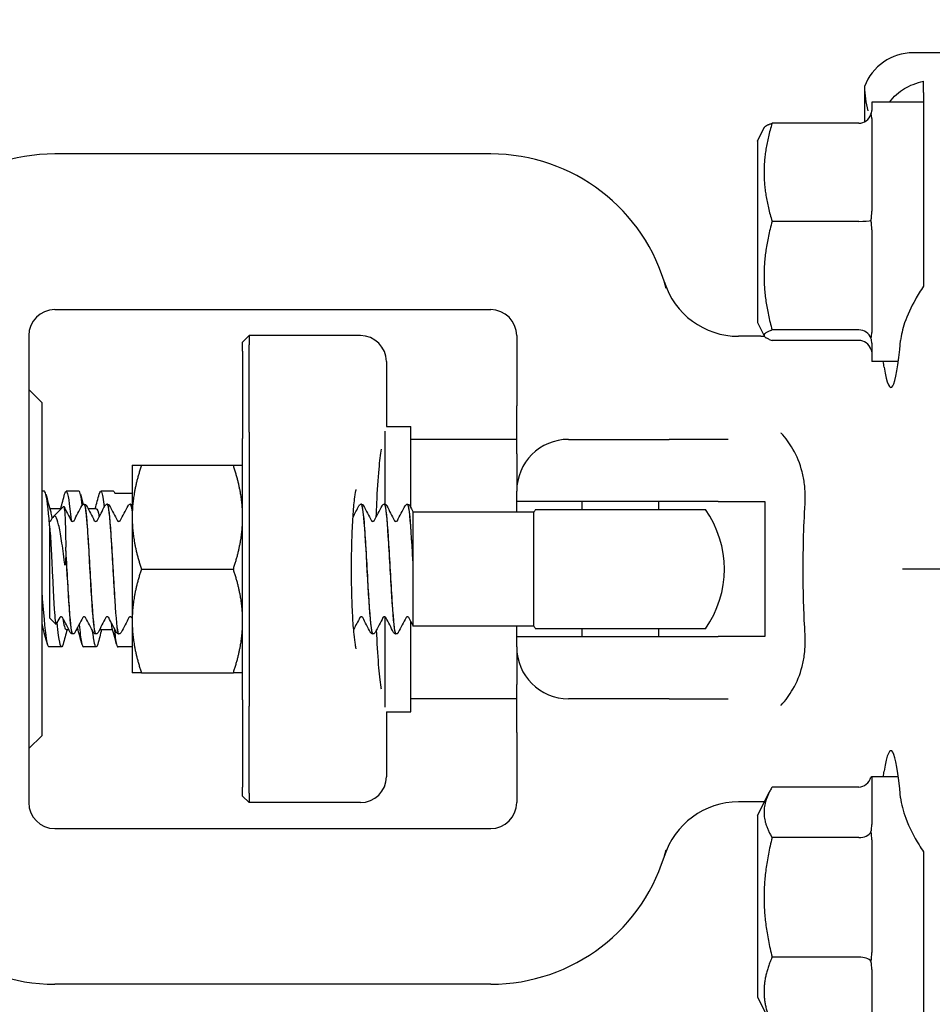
# Model space of a CAD drawing. Header units: inches. Extents: x 5 to 1128, y -85 to 748.
# Tile 349 of 656: x 438.26 to 440.45, y 662.66 to 665.03. Entities that reach past the tile are written whole.
import ezdxf

# ---------------------------------------------------------------- set-up
doc = ezdxf.new("R2010")
doc.units = ezdxf.units.IN
doc.header["$LTSCALE"] = 32
doc.header["$MEASUREMENT"] = 0
doc.layers.add('Dimension (ANSI)', color=7, linetype='Continuous', lineweight=25)
doc.layers.add('Visible (ANSI)', color=7, linetype='Continuous', lineweight=30)
doc.styles.add('Note Text (ANSI)', font='tahoma.ttf')
doc.dimstyles.new('SB Fraction-16 (ANSI)', dxfattribs={"dimscale": 32, "dimtxt": 0.125, "dimasz": 0.098425, "dimexe": 0.125, "dimexo": 0.0625, "dimgap": 0.031496, "dimtad": 0, "dimtih": 1, "dimtoh": 1, "dimdec": 4, "dimrnd": 1e-08, "dimzin": 0, "dimdsep": 46, "dimlunit": 5, "dimtxsty": 'Note Text (ANSI)', "dimcen": 0.09, "dimdle": 0.393701, "dimclrd": 256, "dimclre": 256, "dimclrt": 256, "dimadec": 0, "dimazin": 3, "dimtfac": 0.96, "dimtofl": 0, "dimtmove": 0, "dimatfit": 3, "dimfxl": 1, "dimfrac": 2, "dimtolj": 1, "dimtzin": 12, "dimlwd": -1, "dimlwe": -1, "dimarcsym": 0})

# ---------------------------------------------------------------- blocks, each defined once
blk = doc.blocks.new('*D19')
at = {"layer": 'Defpoints', "color": 0, "transparency": 16777216}
for p in [(455.7806, 700.4398), (292.0011, 552.4398), (455.7806, 552.4398)]:
    blk.add_point(p, dxfattribs=at)
at = {"layer": 'Dimension (ANSI)', "transparency": 16777216}
for p, q in [((453.7806, 700.4398), (288.0011, 700.4398)), ((292.0011, 697.2902), (292.0011, 636.039)), ((292.0011, 555.5894), (292.0011, 629.8406)), ((453.7806, 552.4398), (288.0011, 552.4398))]:
    blk.add_line(p, q, dxfattribs=at)
for points in [[(291.4762, 697.2902), (292.526, 697.2902), (292.0011, 700.4398)], [(291.4762, 555.5894), (292.526, 555.5894), (292.0011, 552.4398)]]:
    blk.add_solid(points, dxfattribs=at)
at = {"layer": 'Dimension (ANSI)', "transparency": 16777216, "insert": (287.899, 635.0311), "char_height": 4, "attachment_point": 1, "style": 'Note Text (ANSI)'}
blk.add_mtext('\\A1;148', dxfattribs=at)

msp = doc.modelspace()

# ---------------------------------------------------------------- linework, layer by layer
at = {"layer": 'Visible (ANSI)'}
for p, q in [((440.90792, 664.94779), (440.40744, 664.94779)), ((440.29056, 664.86632), (440.29056, 664.78158)), ((440.43292, 664.85213), (440.43292, 664.87932)), ((440.43292, 664.85213), (440.43292, 664.79806)), ((440.30792, 664.82904), (440.30792, 664.80859)), ((440.43292, 664.82904), (440.30792, 664.82904)), ((440.27667, 664.77817), (440.06788, 664.77817)), ((440.30792, 664.78944), (440.30792, 664.56628)), ((440.43292, 664.78262), (440.43292, 664.6366)), ((440.03292, 664.73529), (440.04902, 664.7675)), ((440.03292, 664.73529), (440.03292, 664.29779)), ((439.39042, 664.70404), (438.34042, 664.70404)), ((440.27667, 664.5417), (440.06788, 664.5417)), ((440.30792, 664.52113), (440.30792, 664.27423)), ((438.34042, 664.32904), (439.39042, 664.32904)), ((440.03292, 664.29779), (440.04902, 664.26559)), ((440.27667, 664.28007), (440.06788, 664.28007)), ((438.27792, 664.26654), (438.27792, 664.16574)), ((438.79292, 664.25092), (438.80854, 664.26654)), ((438.79292, 664.22904), (438.79292, 664.25092)), ((438.80854, 664.26654), (438.80854, 664.24404)), ((439.0766, 664.26654), (438.80854, 664.26654)), ((439.45292, 664.26654), (439.45292, 664.09747)), ((440.04056, 664.26486), (439.98715, 664.26486)), ((440.27667, 664.25491), (440.06788, 664.25491)), ((438.79292, 664.22904), (438.79292, 664.01904)), ((438.80854, 664.03404), (438.80854, 664.24404)), ((440.30792, 664.24823), (440.30792, 664.20404)), ((439.1391, 664.20404), (439.1391, 664.04779)), ((440.37214, 664.20404), (440.30792, 664.20404)), ((438.27792, 664.16574), (438.27792, 663.24234)), ((438.30917, 664.10529), (438.27792, 664.13654)), ((438.30917, 664.10529), (438.30917, 663.30279)), ((439.45292, 663.98206), (439.45292, 664.09747)), ((439.13529, 664.0366), (439.13529, 663.86021)), ((439.1391, 664.04779), (439.19779, 664.04779)), ((439.19779, 663.85227), (439.19779, 664.04779)), ((438.79292, 663.38904), (438.79292, 664.01904)), ((438.80854, 664.03404), (438.80854, 663.37404)), ((439.45292, 664.01654), (439.19779, 664.01654)), ((439.57792, 664.01654), (439.82038, 664.01654)), ((439.96218, 664.01654), (439.82038, 664.01654)), ((439.45292, 663.98206), (439.45292, 663.89154)), ((438.52692, 663.95404), (438.52692, 663.82904)), ((438.54925, 663.95404), (438.77059, 663.95404)), ((438.31542, 663.89154), (438.30917, 663.89154)), ((438.39875, 663.89154), (438.36786, 663.89154)), ((438.48208, 663.89154), (438.45119, 663.89154)), ((438.48504, 663.88691), (438.52692, 663.88691)), ((439.45292, 663.86654), (439.45292, 663.89154)), ((438.32842, 663.84987), (438.35648, 663.84987)), ((438.33697, 663.83036), (438.36167, 663.85506)), ((438.41165, 663.86029), (438.41107, 663.86029)), ((438.42049, 663.84987), (438.44042, 663.84987)), ((438.46726, 663.86029), (438.46668, 663.86029)), ((438.52287, 663.86029), (438.52229, 663.86029)), ((439.07898, 663.86029), (439.0784, 663.86029)), ((439.13459, 663.86029), (439.13401, 663.86029)), ((439.19021, 663.86029), (439.18962, 663.86029)), ((439.45292, 663.84154), (439.45292, 663.86654)), ((439.93784, 663.86654), (439.45292, 663.86654)), ((439.49838, 663.84779), (439.90746, 663.84779)), ((439.61042, 663.84779), (439.61042, 663.86654)), ((439.79542, 663.84779), (439.79542, 663.86654)), ((439.93784, 663.86654), (440.05069, 663.86654)), ((440.05069, 663.86654), (440.05069, 663.54154)), ((438.52692, 663.82904), (438.52692, 663.57904)), ((439.20292, 663.84249), (439.20292, 663.79417)), ((439.49413, 663.84154), (439.20292, 663.84154)), ((439.49413, 663.56654), (439.49413, 663.84154)), ((438.32792, 663.80812), (438.32792, 663.8191)), ((438.32792, 663.8191), (438.32794, 663.8191)), ((438.32792, 663.80812), (438.32792, 663.58677)), ((439.20292, 663.79417), (439.20292, 663.72498)), ((438.3669, 663.74696), (438.3669, 663.75674)), ((438.54925, 663.70404), (438.77059, 663.70404)), ((439.20292, 663.72498), (439.20292, 663.71476)), ((439.20292, 663.71476), (439.20292, 663.64082)), ((440.50632, 663.70404), (440.38171, 663.70404)), ((439.20292, 663.64082), (439.20292, 663.56951)), ((438.32792, 663.58677), (438.34338, 663.57131)), ((439.13529, 663.58887), (439.13529, 663.37148)), ((438.52692, 663.57904), (438.52692, 663.45404)), ((439.19779, 663.36029), (439.19779, 663.57878)), ((439.20292, 663.56951), (439.20292, 663.56654)), ((439.49413, 663.56654), (439.20292, 663.56654)), ((439.45292, 663.54154), (439.45292, 663.56654)), ((438.30917, 663.55821), (438.31319, 663.55821)), ((438.36786, 663.55821), (438.37442, 663.55821)), ((438.38384, 663.54779), (438.38326, 663.54779)), ((438.39269, 663.55821), (438.39653, 663.55821)), ((438.43946, 663.54779), (438.43887, 663.54779)), ((438.45119, 663.55821), (438.47986, 663.55821)), ((438.49507, 663.54779), (438.49448, 663.54779)), ((439.10679, 663.54779), (439.10621, 663.54779)), ((439.1624, 663.54779), (439.16182, 663.54779)), ((439.45292, 663.51654), (439.45292, 663.54154)), ((439.45292, 663.54154), (439.93784, 663.54154)), ((439.90746, 663.56029), (439.49838, 663.56029)), ((439.61042, 663.54154), (439.61042, 663.56029)), ((439.79542, 663.54154), (439.79542, 663.56029)), ((440.05069, 663.54154), (439.93784, 663.54154)), ((438.35708, 663.51654), (438.32619, 663.51654)), ((438.44042, 663.51654), (438.40953, 663.51654)), ((438.52692, 663.51654), (438.49286, 663.51654)), ((439.45292, 663.51654), (439.45292, 663.42602)), ((438.54925, 663.45404), (438.77059, 663.45404)), ((439.45292, 663.31061), (439.45292, 663.42602)), ((438.79292, 663.38904), (438.79292, 663.17904)), ((438.80854, 663.16404), (438.80854, 663.37404)), ((439.45292, 663.39154), (439.19779, 663.39154)), ((439.82038, 663.39154), (439.57792, 663.39154)), ((439.82038, 663.39154), (439.96218, 663.39154)), ((439.1391, 663.36029), (439.1391, 663.20404)), ((439.1391, 663.36029), (439.19779, 663.36029)), ((438.30917, 663.30279), (438.27792, 663.27154)), ((439.45292, 663.31061), (439.45292, 663.14154)), ((438.27792, 663.24234), (438.27792, 663.14154)), ((440.30792, 663.20404), (440.30792, 663.08887)), ((440.37214, 663.20404), (440.30792, 663.20404)), ((438.79292, 663.15717), (438.79292, 663.17904)), ((438.80854, 663.16404), (438.80854, 663.14154)), ((440.03292, 663.11029), (440.06147, 663.16739)), ((440.27667, 663.17912), (440.06788, 663.17912)), ((438.79292, 663.15717), (438.80854, 663.14154)), ((439.0766, 663.14154), (438.80854, 663.14154)), ((440.04056, 663.14322), (439.98715, 663.14322)), ((440.03292, 663.11029), (440.03292, 662.67279)), ((438.34042, 663.07904), (439.39042, 663.07904)), ((440.27667, 663.05712), (440.06788, 663.05712)), ((440.30792, 663.05175), (440.30792, 662.78036)), ((440.27667, 662.76954), (440.06788, 662.76954)), ((440.43292, 662.77149), (440.43292, 662.62546)), ((440.30792, 662.73928), (440.30792, 662.58302)), ((439.39042, 662.70404), (438.34042, 662.70404)), ((440.03292, 662.67279), (440.06147, 662.6157))]:
    msp.add_line(p, q, dxfattribs=at)
for centre, radius, start, end in [((438.34042, 664.26654), 0.4375, 90, 164.98183), ((439.39042, 664.26654), 0.4375, 15.01817, 90), ((439.98715, 664.45236), 0.1875, 197.29662, 270), ((438.34042, 664.26654), 0.0625, 90, 180), ((439.39042, 664.26654), 0.0625, 0, 90), ((439.0766, 664.20404), 0.0625, 0, 90), ((440.04056, 664.51486), 0.25, 270, 272.01441), ((439.57792, 663.89154), 0.125, 90, 180), ((439.70292, 663.70404), 0.25, 144.90037, 146.63299), ((439.70292, 663.70404), 0.25, 324.90037, 35.09963), ((439.70292, 663.70404), 0.25, 213.36701, 215.09963), ((439.57792, 663.51654), 0.125, 180, 270), ((439.0766, 663.20404), 0.0625, 270, 0), ((438.34042, 663.14154), 0.0625, 180, 270), ((439.39042, 663.14154), 0.0625, 270, 0), ((439.98715, 662.95572), 0.1875, 90, 162.70338), ((440.04056, 662.89322), 0.25, 87.99498, 90), ((438.34042, 663.14154), 0.4375, 195.01817, 270), ((439.39042, 663.14154), 0.4375, 270, 344.98183)]:
    msp.add_arc(centre, radius, start, end, dxfattribs=at)
for centre, major_axis, ratio, start_param, end_param in [((440.4084, 664.82231), (-0.08906, 0.08906), 0.9924325, 5.5015852, 6.7140351), ((440.27667, 664.81087), (0, -0.0327), 0.9555533, 0, 1.2241495), ((440.27667, 664.54485), (0.03125, 0), 0.1006388, 4.712389, 5.9365385), ((440.27667, 664.25051), (0.03125, 0), 0.9458753, 0.3466468, 1.5707963), ((440.27667, 664.22221), (0, 0.0327), 0.9555533, 5.0590358, 6.2831853), ((440.354, 664.51654), (0, 0.375), 0.0874887, 2.6230455, 3.9395987), ((440.354, 662.89154), (0, 0.375), 0.0874887, 5.4851792, 6.8017325), ((440.27667, 663.21506), (0, -0.03595), 0.8693335, 0, 1.2241495), ((440.27667, 663.07782), (0.03125, 0), 0.662309, 4.712389, 5.9365385), ((440.27667, 662.75429), (0.03125, 0), 0.4879975, 0.3466468, 1.5707963)]:
    msp.add_ellipse(centre, major_axis=major_axis, ratio=ratio, start_param=start_param, end_param=end_param, dxfattribs=at)
for points in [[(440.29056, 664.86632), (440.29056, 664.84667), (440.29339, 664.82656), (440.29817, 664.80802)], [(440.30606, 664.79976), (440.30743, 664.80298), (440.30792, 664.80602), (440.30792, 664.80859)], [(440.30792, 664.78944), (440.30792, 664.79296), (440.30743, 664.79654), (440.30606, 664.79976)], [(440.43292, 664.79806), (440.43269, 664.79309), (440.43269, 664.78793), (440.43292, 664.78262)], [(440.30606, 664.54378), (440.30743, 664.55137), (440.30792, 664.55914), (440.30792, 664.56628)], [(440.30792, 664.52113), (440.30792, 664.52836), (440.30743, 664.53618), (440.30606, 664.54378)], [(440.30606, 664.26056), (440.30743, 664.26493), (440.30792, 664.26966), (440.30792, 664.27423)], [(440.30792, 664.24823), (440.30792, 664.25194), (440.30743, 664.25619), (440.30606, 664.26056)], [(440.30606, 664.23332), (440.30743, 664.2301), (440.30792, 664.22706), (440.30792, 664.22449)], [(440.33774, 664.19084), (440.3371, 664.195), (440.33642, 664.1994), (440.33571, 664.20404)], [(438.31896, 663.8849), (438.32283, 663.87046), (438.32673, 663.85603), (438.33068, 663.84162)], [(438.35486, 663.84987), (438.35804, 663.86154), (438.36119, 663.87322), (438.36432, 663.8849)], [(438.40679, 663.85797), (438.40411, 663.87935), (438.40143, 663.89139), (438.39875, 663.89152)], [(438.40229, 663.8849), (438.40453, 663.87654), (438.40678, 663.86818), (438.40905, 663.85982)], [(438.43819, 663.84987), (438.44137, 663.86154), (438.44452, 663.87322), (438.44765, 663.8849)], [(438.48208, 663.89154), (438.48307, 663.89154), (438.48405, 663.88998), (438.48504, 663.88691)], [(438.36232, 663.85477), (438.36827, 663.84341), (438.37422, 663.83205), (438.38019, 663.82071)], [(438.38691, 663.82071), (438.3932, 663.83265), (438.39946, 663.8446), (438.40572, 663.85655)], [(438.41699, 663.85655), (438.42325, 663.8446), (438.42952, 663.83265), (438.4358, 663.82071)], [(438.44042, 663.84961), (438.44275, 663.84947), (438.44509, 663.84273), (438.44742, 663.82996)], [(438.44253, 663.82071), (438.44881, 663.83265), (438.45507, 663.8446), (438.46134, 663.85655)], [(438.4726, 663.85655), (438.47886, 663.8446), (438.48513, 663.83265), (438.49141, 663.82071)], [(438.49814, 663.82071), (438.50442, 663.83265), (438.51069, 663.8446), (438.51695, 663.85655)], [(438.52226, 663.85998), (438.52382, 663.85998), (438.52537, 663.85303), (438.52692, 663.8394)], [(439.05876, 663.82929), (439.06353, 663.83838), (439.0683, 663.84746), (439.07306, 663.85655)], [(439.08433, 663.85655), (439.09059, 663.8446), (439.09685, 663.83265), (439.10314, 663.82071)], [(439.10986, 663.82071), (439.11614, 663.83265), (439.12241, 663.8446), (439.12867, 663.85655)], [(439.13994, 663.85655), (439.1462, 663.8446), (439.15247, 663.83265), (439.15875, 663.82071)], [(439.16547, 663.82071), (439.17175, 663.83265), (439.17802, 663.8446), (439.18428, 663.85655)], [(439.19555, 663.85655), (439.198, 663.85187), (439.20046, 663.84718), (439.20292, 663.84249)], [(438.3313, 663.82071), (438.33235, 663.8227), (438.3334, 663.8247), (438.33445, 663.82669)], [(438.32792, 663.80812), (438.32811, 663.80631), (438.32831, 663.8043), (438.32852, 663.80209)], [(438.35239, 663.58737), (438.34963, 663.58213), (438.34687, 663.57688), (438.34412, 663.57164)], [(438.37792, 663.55153), (438.37166, 663.56348), (438.36539, 663.57543), (438.35911, 663.58737)], [(438.35941, 663.5868), (438.36223, 663.56841), (438.36505, 663.55863), (438.36786, 663.55846)], [(438.408, 663.58737), (438.40172, 663.57543), (438.39545, 663.56348), (438.38919, 663.55153)], [(438.43353, 663.55153), (438.42727, 663.56348), (438.421, 663.57543), (438.41472, 663.58737)], [(438.46361, 663.58737), (438.45733, 663.57543), (438.45106, 663.56348), (438.4448, 663.55153)], [(438.48914, 663.55153), (438.48288, 663.56348), (438.47661, 663.57543), (438.47033, 663.58737)], [(438.51922, 663.58737), (438.51294, 663.57543), (438.50667, 663.56348), (438.50041, 663.55153)], [(438.52692, 663.58552), (438.52659, 663.58614), (438.52627, 663.58676), (438.52594, 663.58737)], [(439.07533, 663.58737), (439.07029, 663.57779), (439.06526, 663.56821), (439.06023, 663.55862)], [(439.10086, 663.55153), (439.0946, 663.56348), (439.08834, 663.57543), (439.08205, 663.58737)], [(439.13094, 663.58737), (439.12466, 663.57543), (439.11839, 663.56348), (439.11213, 663.55153)], [(439.15647, 663.55153), (439.15021, 663.56348), (439.14395, 663.57543), (439.13766, 663.58737)], [(439.18655, 663.58737), (439.18027, 663.57543), (439.174, 663.56348), (439.16774, 663.55153)], [(439.20292, 663.56902), (439.19971, 663.57514), (439.19649, 663.58126), (439.19328, 663.58737)], [(438.30917, 663.5742), (438.30976, 663.5713), (438.31035, 663.5688), (438.31093, 663.56669)], [(438.32265, 663.52318), (438.31878, 663.53762), (438.31488, 663.55205), (438.31093, 663.56647)], [(438.40599, 663.52318), (438.40242, 663.53647), (438.39884, 663.54976), (438.39521, 663.56302)], [(438.47501, 663.57848), (438.47587, 663.57366), (438.47674, 663.56971), (438.4776, 663.56663)], [(438.48932, 663.52318), (438.48545, 663.53762), (438.48155, 663.55205), (438.4776, 663.56647)], [(438.37009, 663.55821), (438.36691, 663.54654), (438.36376, 663.53487), (438.36063, 663.52318)], [(438.45342, 663.55821), (438.45024, 663.54654), (438.44709, 663.53487), (438.44396, 663.52318)], [(440.33571, 663.20404), (440.33641, 663.20868), (440.3371, 663.21308), (440.33774, 663.21724)], [(440.30792, 663.20401), (440.30792, 663.2039), (440.30743, 663.20351), (440.30606, 663.20285)], [(440.30606, 663.07078), (440.30743, 663.07702), (440.30792, 663.08327), (440.30792, 663.08887)], [(440.30792, 663.05175), (440.30792, 663.05796), (440.30743, 663.06454), (440.30606, 663.07078)], [(440.30606, 662.75947), (440.30743, 662.76638), (440.30792, 662.7736), (440.30792, 662.78036)], [(440.30792, 662.73928), (440.30792, 662.7456), (440.30743, 662.75257), (440.30606, 662.75947)]]:
    msp.add_open_spline(points, degree=3, dxfattribs=at)
for points, knots in [([(440.35052, 664.82904), (440.36048, 664.84257), (440.37325, 664.85346), (440.39923, 664.86891), (440.41547, 664.87553), (440.43292, 664.87932)], [0.72388666, 0.72388666, 0.72388666, 0.72388666, 0.91166133, 0.91166133, 1.08359589, 1.08359589, 1.08359589, 1.08359589]), ([(440.43292, 664.38544), (440.42538, 664.37464), (440.41863, 664.36361), (440.40285, 664.33549), (440.39363, 664.31587), (440.38201, 664.28214), (440.3786, 664.26773), (440.37749, 664.25474)], [1.39731378, 1.39731378, 1.39731378, 1.39731378, 1.49356897, 1.49356897, 1.66386875, 1.66386875, 1.79881771, 1.79881771, 1.79881771, 1.79881771]), ([(440.14732, 663.86176), (440.14779, 663.86979), (440.1479, 663.87776), (440.14741, 663.89331), (440.14683, 663.90087), (440.14465, 663.91863), (440.14276, 663.92869), (440.13519, 663.95811), (440.12772, 663.97633), (440.11, 664.00707), (440.10065, 664.0198), (440.08979, 664.03206), (440.08963, 664.03224), (440.08947, 664.03242)], [0, 0, 0, 0, 0.06351999, 0.06351999, 0.12513045, 0.12513045, 0.2104042, 0.2104042, 0.38193929, 0.38193929, 0.52164881, 0.52164881, 0.52372315, 0.52372315, 0.52372315, 0.52372315]), ([(439.11474, 663.82998), (439.11513, 663.84113), (439.11557, 663.85202), (439.11749, 663.89328), (439.11934, 663.92125), (439.1232, 663.96424), (439.12516, 663.98075), (439.12708, 663.99329)], [0.3819937, 0.3819937, 0.3819937, 0.3819937, 0.48894567, 0.48894567, 0.79947629, 0.79947629, 1.05331269, 1.05331269, 1.05331269, 1.05331269]), ([(438.44765, 663.88458), (438.44946, 663.89136), (438.45127, 663.89327), (438.45307, 663.88966), (438.45531, 663.8852), (438.45755, 663.87234), (438.45978, 663.85332)], [144.2462779, 144.2462779, 144.2462779, 144.2462779, 144.6548473, 144.6548473, 144.6548473, 145.16076334, 145.16076334, 145.16076334, 145.16076334]), ([(439.06634, 663.51199), (439.06634, 663.51199), (439.06622, 663.51239), (439.06567, 663.5147), (439.06501, 663.5179), (439.06333, 663.52847), (439.06224, 663.53715), (439.06, 663.56013), (439.05889, 663.57531), (439.05699, 663.61018), (439.05625, 663.63013), (439.0553, 663.67224), (439.05511, 663.69444), (439.05533, 663.73847), (439.05575, 663.76031), (439.05713, 663.80112), (439.05809, 663.82011), (439.06039, 663.85273), (439.06172, 663.86656), (439.06425, 663.8862), (439.06556, 663.89303), (439.06626, 663.89581), (439.06634, 663.89609), (439.06634, 663.89608)], [-1.2869324, -1.2869324, -1.2869324, -1.2869324, -1.2221786, -1.2221786, -1.0687063, -1.0687063, -0.8381878, -0.8381878, -0.555105, -0.555105, -0.2516711, -0.2516711, 0.0580557, 0.0580557, 0.3688709, 0.3688709, 0.6770655, 0.6770655, 0.9746383, 0.9746383, 1.233525, 1.233525, 1.2869324, 1.2869324, 1.2869324, 1.2869324]), ([(438.32792, 663.81421), (438.3272, 663.82245), (438.32648, 663.8302), (438.32576, 663.83734), (438.32231, 663.87162), (438.31887, 663.89122), (438.31542, 663.89147)], [-139.17255455, -139.17255455, -139.17255455, -139.17255455, -139.0100536, -139.0100536, -139.0100536, -138.23007676, -138.23007676, -138.23007676, -138.23007676]), ([(438.36432, 663.88464), (438.36571, 663.88992), (438.36711, 663.89227), (438.3685, 663.89132), (438.37223, 663.88879), (438.37597, 663.86257), (438.3797, 663.82161)], [137.9630926, 137.9630926, 137.9630926, 137.9630926, 138.2781439, 138.2781439, 138.2781439, 139.122964, 139.122964, 139.122964, 139.122964]), ([(438.36167, 663.85506), (438.36172, 663.85512), (438.36178, 663.85515), (438.36259, 663.85538), (438.36334, 663.85169), (438.36409, 663.84435)], [-0.16191336, -0.16191336, -0.16191336, -0.16191336, -0.15127467, -0.15127467, 0, 0, 0, 0]), ([(438.40572, 663.85655), (438.40606, 663.85719), (438.40646, 663.85786), (438.4076, 663.85896), (438.40809, 663.85935), (438.40938, 663.86), (438.4102, 663.86025), (438.41104, 663.86029)], [0, 0, 0, 0, 0.022095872, 0.022095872, 0.033561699, 0.033561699, 0.045438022, 0.045438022, 0.045438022, 0.045438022]), ([(438.41104, 663.86013), (438.41322, 663.85999), (438.41541, 663.84565), (438.41759, 663.81977), (438.4204, 663.7864), (438.42322, 663.73471), (438.42603, 663.6854), (438.42884, 663.63609), (438.43165, 663.59046), (438.43447, 663.56675), (438.43594, 663.55437), (438.4374, 663.54814), (438.43887, 663.54812)], [9.4219171, 9.4219171, 9.4219171, 9.4219171, 10.1615232, 10.1615232, 10.1615232, 11.1151899, 11.1151899, 11.1151899, 12.0686082, 12.0686082, 12.0686082, 12.5663706, 12.5663706, 12.5663706, 12.5663706]), ([(438.43948, 663.54805), (438.43762, 663.54812), (438.43576, 663.55827), (438.4339, 663.57753), (438.43106, 663.607), (438.42822, 663.65702), (438.42537, 663.70721), (438.42255, 663.75712), (438.41972, 663.80585), (438.41689, 663.8337), (438.41514, 663.85091), (438.4134, 663.85987), (438.41165, 663.86)], [-18.8524168, -18.8524168, -18.8524168, -18.8524168, -18.2223022, -18.2223022, -18.2223022, -17.2584859, -17.2584859, -17.2584859, -16.2999201, -16.2999201, -16.2999201, -15.7079633, -15.7079633, -15.7079633, -15.7079633]), ([(438.41168, 663.86029), (438.41281, 663.86023), (438.41387, 663.85981), (438.41534, 663.85882), (438.41583, 663.8583), (438.41653, 663.85738), (438.41678, 663.85696), (438.41699, 663.85655)], [0, 0, 0, 0, 0.015967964, 0.015967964, 0.031253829, 0.031253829, 0.045415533, 0.045415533, 0.045415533, 0.045415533]), ([(438.46134, 663.85655), (438.46167, 663.85719), (438.46207, 663.85786), (438.46321, 663.85896), (438.4637, 663.85935), (438.46499, 663.86), (438.46581, 663.86025), (438.46665, 663.86029)], [0, 0, 0, 0, 0.022095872, 0.022095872, 0.033561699, 0.033561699, 0.045438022, 0.045438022, 0.045438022, 0.045438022]), ([(438.46665, 663.86018), (438.46717, 663.86026), (438.46768, 663.85954), (438.4682, 663.85799), (438.47101, 663.8495), (438.47382, 663.81627), (438.47663, 663.77154), (438.47944, 663.72682), (438.48225, 663.67179), (438.48505, 663.6284), (438.48786, 663.58503), (438.49067, 663.55443), (438.49348, 663.5488), (438.49381, 663.54813), (438.49415, 663.54781), (438.49448, 663.54785)], [15.7051024, 15.7051024, 15.7051024, 15.7051024, 15.879856, 15.879856, 15.879856, 16.8320759, 16.8320759, 16.8320759, 17.7840647, 17.7840647, 17.7840647, 18.7358252, 18.7358252, 18.7358252, 18.8495559, 18.8495559, 18.8495559, 18.8495559]), ([(438.49509, 663.54797), (438.49441, 663.54785), (438.49373, 663.54912), (438.49305, 663.55183), (438.49021, 663.56314), (438.48738, 663.59939), (438.48454, 663.64585), (438.48171, 663.6922), (438.47888, 663.74745), (438.47606, 663.7893), (438.47323, 663.83104), (438.47041, 663.85833), (438.46759, 663.86018), (438.46748, 663.86025), (438.46737, 663.86029), (438.46726, 663.86028)], [-25.1356021, -25.1356021, -25.1356021, -25.1356021, -24.9048316, -24.9048316, -24.9048316, -23.9435311, -23.9435311, -23.9435311, -22.9847675, -22.9847675, -22.9847675, -22.0283448, -22.0283448, -22.0283448, -21.9911486, -21.9911486, -21.9911486, -21.9911486]), ([(438.46729, 663.86029), (438.46842, 663.86023), (438.46948, 663.85981), (438.47095, 663.85882), (438.47144, 663.8583), (438.47214, 663.85738), (438.47239, 663.85696), (438.4726, 663.85655)], [0, 0, 0, 0, 0.015967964, 0.015967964, 0.031253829, 0.031253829, 0.045415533, 0.045415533, 0.045415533, 0.045415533]), ([(438.51695, 663.85655), (438.51728, 663.85719), (438.51768, 663.85786), (438.51882, 663.85896), (438.51932, 663.85935), (438.52061, 663.86), (438.52142, 663.86025), (438.52226, 663.86029)], [0, 0, 0, 0, 0.022095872, 0.022095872, 0.033561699, 0.033561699, 0.045438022, 0.045438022, 0.045438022, 0.045438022]), ([(438.52692, 663.84424), (438.52687, 663.8446), (438.52683, 663.84496), (438.52678, 663.8453), (438.52548, 663.85513), (438.52417, 663.86), (438.52287, 663.85997)], [-28.73150298, -28.73150298, -28.73150298, -28.73150298, -28.71588313, -28.71588313, -28.71588313, -28.27433388, -28.27433388, -28.27433388, -28.27433388]), ([(438.5229, 663.86029), (438.52403, 663.86023), (438.52509, 663.85981), (438.52628, 663.85901), (438.52663, 663.85871), (438.52692, 663.8584)], [0, 0, 0, 0, 0.015967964, 0.015967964, 0.025215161, 0.025215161, 0.025215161, 0.025215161]), ([(439.07306, 663.85655), (439.07339, 663.85719), (439.07379, 663.85786), (439.07493, 663.85896), (439.07543, 663.85935), (439.07672, 663.86), (439.07753, 663.86025), (439.07838, 663.86029)], [0, 0, 0, 0, 0.022095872, 0.022095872, 0.033561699, 0.033561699, 0.045438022, 0.045438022, 0.045438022, 0.045438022]), ([(439.07838, 663.86016), (439.08068, 663.86001), (439.08297, 663.84395), (439.08527, 663.8155), (439.0881, 663.78051), (439.09093, 663.72771), (439.09376, 663.67845), (439.09658, 663.62931), (439.0994, 663.585), (439.10222, 663.56334), (439.10355, 663.55315), (439.10488, 663.5481), (439.10621, 663.54812)], [84.8201408, 84.8201408, 84.8201408, 84.8201408, 85.5995394, 85.5995394, 85.5995394, 86.558303, 86.558303, 86.558303, 87.5147256, 87.5147256, 87.5147256, 87.9645943, 87.9645943, 87.9645943, 87.9645943]), ([(439.10681, 663.54808), (439.10508, 663.54812), (439.10335, 663.55685), (439.10161, 663.57374), (439.09881, 663.6011), (439.096, 663.64916), (439.09319, 663.69873), (439.09038, 663.74828), (439.08757, 663.79804), (439.08476, 663.82816), (439.08284, 663.84881), (439.08091, 663.85986), (439.07898, 663.86005)], [-94.2506405, -94.2506405, -94.2506405, -94.2506405, -93.6632144, -93.6632144, -93.6632144, -92.7109946, -92.7109946, -92.7109946, -91.7590058, -91.7590058, -91.7590058, -91.106187, -91.106187, -91.106187, -91.106187]), ([(439.07901, 663.86029), (439.08014, 663.86023), (439.08121, 663.85981), (439.08268, 663.85882), (439.08316, 663.8583), (439.08387, 663.85738), (439.08411, 663.85696), (439.08433, 663.85655)], [0, 0, 0, 0, 0.015967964, 0.015967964, 0.031253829, 0.031253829, 0.045415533, 0.045415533, 0.045415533, 0.045415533]), ([(439.12867, 663.85655), (439.129, 663.85719), (439.1294, 663.85786), (439.13054, 663.85896), (439.13104, 663.85935), (439.13233, 663.86), (439.13314, 663.86025), (439.13399, 663.86029)], [0, 0, 0, 0, 0.022095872, 0.022095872, 0.033561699, 0.033561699, 0.045438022, 0.045438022, 0.045438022, 0.045438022]), ([(439.13399, 663.86013), (439.13463, 663.86024), (439.13527, 663.85912), (439.13591, 663.85671), (439.13875, 663.84602), (439.1416, 663.81017), (439.14444, 663.76379), (439.14727, 663.71766), (439.1501, 663.66236), (439.15293, 663.62023), (439.15574, 663.57829), (439.15856, 663.5505), (439.16137, 663.54799), (439.16152, 663.54786), (439.16167, 663.5478), (439.16182, 663.5478)], [91.1033261, 91.1033261, 91.1033261, 91.1033261, 91.3207683, 91.3207683, 91.3207683, 92.2845846, 92.2845846, 92.2845846, 93.2431504, 93.2431504, 93.2431504, 94.1972517, 94.1972517, 94.1972517, 94.2477796, 94.2477796, 94.2477796, 94.2477796]), ([(439.16243, 663.54793), (439.16184, 663.54783), (439.16125, 663.54876), (439.16067, 663.55077), (439.15786, 663.56042), (439.15504, 663.59479), (439.15223, 663.64013), (439.14941, 663.68546), (439.1466, 663.74054), (439.14379, 663.78334), (439.14097, 663.82613), (439.13816, 663.85551), (439.13535, 663.85973), (439.1351, 663.8601), (439.13485, 663.86028), (439.13459, 663.86026)], [-100.5338258, -100.5338258, -100.5338258, -100.5338258, -100.3354652, -100.3354652, -100.3354652, -99.3815473, -99.3815473, -99.3815473, -98.4278806, -98.4278806, -98.4278806, -97.4744623, -97.4744623, -97.4744623, -97.3893723, -97.3893723, -97.3893723, -97.3893723]), ([(439.13462, 663.86029), (439.13575, 663.86023), (439.13682, 663.85981), (439.13829, 663.85882), (439.13877, 663.8583), (439.13948, 663.85738), (439.13972, 663.85696), (439.13994, 663.85655)], [0, 0, 0, 0, 0.015967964, 0.015967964, 0.031253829, 0.031253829, 0.045415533, 0.045415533, 0.045415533, 0.045415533]), ([(439.18428, 663.85655), (439.18461, 663.85719), (439.18501, 663.85786), (439.18615, 663.85896), (439.18665, 663.85935), (439.18794, 663.86), (439.18875, 663.86025), (439.1896, 663.86029)], [0, 0, 0, 0, 0.022095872, 0.022095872, 0.033561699, 0.033561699, 0.045438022, 0.045438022, 0.045438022, 0.045438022]), ([(439.1896, 663.86002), (439.19149, 663.85994), (439.19338, 663.84945), (439.19527, 663.82959), (439.19782, 663.80278), (439.20037, 663.75968), (439.20292, 663.71476)], [97.3865114, 97.3865114, 97.3865114, 97.3865114, 98.0270057, 98.0270057, 98.0270057, 98.8915068, 98.8915068, 98.8915068, 98.8915068]), ([(439.20292, 663.72498), (439.2001, 663.77428), (439.19728, 663.81953), (439.19446, 663.84255), (439.19304, 663.85415), (439.19162, 663.85995), (439.19021, 663.85996)], [-105.1089244, -105.1089244, -105.1089244, -105.1089244, -104.1537068, -104.1537068, -104.1537068, -103.6725576, -103.6725576, -103.6725576, -103.6725576]), ([(439.19023, 663.86029), (439.19136, 663.86023), (439.19243, 663.85981), (439.1939, 663.85882), (439.19438, 663.8583), (439.19509, 663.85738), (439.19534, 663.85696), (439.19555, 663.85655)], [0, 0, 0, 0, 0.015967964, 0.015967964, 0.031253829, 0.031253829, 0.045415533, 0.045415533, 0.045415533, 0.045415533]), ([(440.14732, 663.54633), (440.14463, 663.59208), (440.14311, 663.63902), (440.14262, 663.71575), (440.1429, 663.74502), (440.1444, 663.80373), (440.14563, 663.833), (440.14732, 663.86176)], [0, 0, 0, 0, 0.36185351, 0.36185351, 0.58513386, 0.58513386, 0.81257268, 0.81257268, 0.81257268, 0.81257268]), ([(438.33068, 663.84146), (438.33163, 663.83806), (438.33258, 663.83361), (438.33353, 663.82811), (438.33367, 663.82733), (438.3338, 663.82653), (438.33394, 663.82571)], [138.56823042, 138.56823042, 138.56823042, 138.56823042, 138.78339549, 138.78339549, 138.78339549, 138.8139231, 138.8139231, 138.8139231, 138.8139231]), ([(438.36409, 663.7196), (438.36177, 663.7386), (438.35941, 663.75659), (438.35465, 663.78772), (438.3523, 663.80074), (438.34753, 663.82018), (438.34518, 663.8267), (438.34042, 663.83263), (438.33806, 663.83232), (438.33523, 663.8281), (438.33484, 663.82744), (438.33445, 663.82669)], [-0.67634923, -0.67634923, -0.67634923, -0.67634923, -0.52774982, -0.52774982, -0.38555901, -0.38555901, -0.25020713, -0.25020713, -0.12168954, -0.12168954, -0.10119383, -0.10119383, -0.10119383, -0.10119383]), ([(438.36409, 663.84435), (438.36451, 663.84025), (438.36489, 663.83499), (438.36555, 663.82228), (438.36585, 663.81484), (438.36653, 663.79206), (438.36684, 663.7751), (438.3669, 663.75674)], [-0.3187664, -0.3187664, -0.3187664, -0.3187664, -0.23449039, -0.23449039, -0.1487662, -0.1487662, 0, 0, 0, 0]), ([(438.32794, 663.8191), (438.32902, 663.8191), (438.33001, 663.81955), (438.33097, 663.82026), (438.33116, 663.82051), (438.3313, 663.8207), (438.33132, 663.82073), (438.33132, 663.82073)], [0, 0, 0, 0, 0.017919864, 0.017919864, 0.032518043, 0.032518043, 0.040461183, 0.040461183, 0.040461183, 0.040461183]), ([(438.32852, 663.80209), (438.32917, 663.79531), (438.32981, 663.78667), (438.33111, 663.76628), (438.33175, 663.75462), (438.33315, 663.72714), (438.3339, 663.71122), (438.33542, 663.67894), (438.33617, 663.66289), (438.33768, 663.63278), (438.33843, 663.61906), (438.33995, 663.59583), (438.3407, 663.58663), (438.34221, 663.57408), (438.34296, 663.57097), (438.34385, 663.57123), (438.34398, 663.57138), (438.34412, 663.57164)], [-2.12179282, -2.12179282, -2.12179282, -2.12179282, -2.02048123, -2.02048123, -1.91755472, -1.91755472, -1.79490964, -1.79490964, -1.67005838, -1.67005838, -1.5430016, -1.5430016, -1.41373999, -1.41373999, -1.28227419, -1.28227419, -1.25834871, -1.25834871, -1.25834871, -1.25834871]), ([(438.38018, 663.82073), (438.38018, 663.82073), (438.38025, 663.82057), (438.3808, 663.82004), (438.38115, 663.81976), (438.38216, 663.81929), (438.38285, 663.8191), (438.38355, 663.8191)], [0.003893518, 0.003893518, 0.003893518, 0.003893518, 0.02135506, 0.02135506, 0.032660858, 0.032660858, 0.044379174, 0.044379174, 0.044379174, 0.044379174]), ([(438.38355, 663.8191), (438.38463, 663.8191), (438.38562, 663.81955), (438.38658, 663.82026), (438.38677, 663.82051), (438.38691, 663.8207), (438.38693, 663.82073), (438.38693, 663.82073)], [0, 0, 0, 0, 0.017919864, 0.017919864, 0.032518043, 0.032518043, 0.040461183, 0.040461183, 0.040461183, 0.040461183]), ([(438.43579, 663.82073), (438.43579, 663.82073), (438.43586, 663.82057), (438.43642, 663.82004), (438.43676, 663.81976), (438.43777, 663.81929), (438.43846, 663.8191), (438.43916, 663.8191)], [0.003893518, 0.003893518, 0.003893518, 0.003893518, 0.02135506, 0.02135506, 0.032660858, 0.032660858, 0.044379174, 0.044379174, 0.044379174, 0.044379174]), ([(438.43916, 663.8191), (438.44024, 663.8191), (438.44123, 663.81955), (438.44219, 663.82026), (438.44238, 663.82051), (438.44252, 663.8207), (438.44254, 663.82073), (438.44254, 663.82073)], [0, 0, 0, 0, 0.017919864, 0.017919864, 0.032518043, 0.032518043, 0.040461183, 0.040461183, 0.040461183, 0.040461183]), ([(438.4914, 663.82073), (438.4914, 663.82073), (438.49147, 663.82057), (438.49203, 663.82004), (438.49237, 663.81976), (438.49338, 663.81929), (438.49407, 663.8191), (438.49478, 663.8191)], [0.003893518, 0.003893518, 0.003893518, 0.003893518, 0.02135506, 0.02135506, 0.032660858, 0.032660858, 0.044379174, 0.044379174, 0.044379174, 0.044379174]), ([(438.49478, 663.8191), (438.49585, 663.8191), (438.49685, 663.81955), (438.4978, 663.82026), (438.498, 663.82051), (438.49813, 663.8207), (438.49815, 663.82073), (438.49815, 663.82073)], [0, 0, 0, 0, 0.017919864, 0.017919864, 0.032518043, 0.032518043, 0.040461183, 0.040461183, 0.040461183, 0.040461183]), ([(439.10312, 663.82073), (439.10312, 663.82073), (439.1032, 663.82057), (439.10375, 663.82004), (439.10409, 663.81976), (439.1051, 663.81929), (439.1058, 663.8191), (439.1065, 663.8191)], [0.003893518, 0.003893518, 0.003893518, 0.003893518, 0.02135506, 0.02135506, 0.032660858, 0.032660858, 0.044379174, 0.044379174, 0.044379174, 0.044379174]), ([(439.1065, 663.8191), (439.10757, 663.8191), (439.10857, 663.81955), (439.10953, 663.82026), (439.10972, 663.82051), (439.10985, 663.8207), (439.10987, 663.82073), (439.10987, 663.82073)], [0, 0, 0, 0, 0.017919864, 0.017919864, 0.032518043, 0.032518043, 0.040461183, 0.040461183, 0.040461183, 0.040461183]), ([(439.15874, 663.82073), (439.15874, 663.82073), (439.15881, 663.82057), (439.15936, 663.82004), (439.1597, 663.81976), (439.16071, 663.81929), (439.16141, 663.8191), (439.16211, 663.8191)], [0.003893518, 0.003893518, 0.003893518, 0.003893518, 0.02135506, 0.02135506, 0.032660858, 0.032660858, 0.044379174, 0.044379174, 0.044379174, 0.044379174]), ([(439.16211, 663.8191), (439.16318, 663.8191), (439.16418, 663.81955), (439.16514, 663.82026), (439.16533, 663.82051), (439.16547, 663.8207), (439.16548, 663.82073), (439.16548, 663.82073)], [0, 0, 0, 0, 0.017919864, 0.017919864, 0.032518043, 0.032518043, 0.040461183, 0.040461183, 0.040461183, 0.040461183]), ([(438.38387, 663.54783), (438.3836, 663.54779), (438.38333, 663.54798), (438.38307, 663.5484), (438.38023, 663.5528), (438.37739, 663.58285), (438.37455, 663.62634), (438.372, 663.6654), (438.36945, 663.71435), (438.3669, 663.75674)], [-12.5692315, -12.5692315, -12.5692315, -12.5692315, -12.4783682, -12.4783682, -12.4783682, -11.5160648, -11.5160648, -11.5160648, -10.6515637, -10.6515637, -10.6515637, -10.6515637]), ([(438.3669, 663.74696), (438.36687, 663.73775), (438.36675, 663.72986), (438.36637, 663.72024), (438.36617, 663.71721), (438.36586, 663.71506), (438.36577, 663.71458), (438.36563, 663.71412), (438.36559, 663.71402), (438.36552, 663.71389), (438.3655, 663.71385), (438.36545, 663.71381), (438.36543, 663.71379), (438.36539, 663.71378), (438.36537, 663.71378), (438.36532, 663.71378), (438.3653, 663.7138), (438.36524, 663.71384), (438.36521, 663.71388), (438.36509, 663.71408), (438.365, 663.71434), (438.36466, 663.71557), (438.3644, 663.71711), (438.36409, 663.7196)], [-0.17168991, -0.17168991, -0.17168991, -0.17168991, -0.0982332, -0.0982332, -0.0491093, -0.0491093, -0.03761956, -0.03761956, -0.03394059, -0.03394059, -0.03224924, -0.03224924, -0.03117451, -0.03117451, -0.03017054, -0.03017054, -0.0289244, -0.0289244, -0.02683852, -0.02683852, -0.01955178, -0.01955178, 0, 0, 0, 0]), ([(438.3669, 663.74696), (438.36971, 663.69912), (438.37253, 663.64494), (438.37535, 663.60616), (438.37799, 663.56987), (438.38063, 663.54797), (438.38326, 663.54781)], [4.4341461, 4.4341461, 4.4341461, 4.4341461, 5.3893637, 5.3893637, 5.3893637, 6.2831853, 6.2831853, 6.2831853, 6.2831853]), ([(438.30917, 663.65098), (438.31282, 663.60152), (438.31648, 663.55857), (438.32014, 663.53577), (438.32216, 663.52317), (438.32418, 663.51687), (438.32619, 663.51687)], [133.8047189, 133.8047189, 133.8047189, 133.8047189, 134.6316542, 134.6316542, 134.6316542, 135.0884841, 135.0884841, 135.0884841, 135.0884841]), ([(438.35575, 663.58898), (438.35467, 663.58898), (438.35368, 663.58853), (438.35272, 663.58783), (438.35253, 663.58757), (438.35239, 663.58738), (438.35237, 663.58735), (438.35237, 663.58735)], [0, 0, 0, 0, 0.017919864, 0.017919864, 0.032518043, 0.032518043, 0.040461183, 0.040461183, 0.040461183, 0.040461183]), ([(438.35912, 663.58736), (438.3591, 663.58739), (438.35901, 663.58755), (438.3585, 663.58804), (438.35815, 663.58832), (438.35714, 663.58879), (438.35645, 663.58898), (438.35575, 663.58898)], [0.005742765, 0.005742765, 0.005742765, 0.005742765, 0.02135506, 0.02135506, 0.032660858, 0.032660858, 0.044379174, 0.044379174, 0.044379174, 0.044379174]), ([(438.41136, 663.58898), (438.41029, 663.58898), (438.40929, 663.58853), (438.40833, 663.58783), (438.40814, 663.58757), (438.408, 663.58738), (438.40799, 663.58735), (438.40799, 663.58735)], [0, 0, 0, 0, 0.017919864, 0.017919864, 0.032518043, 0.032518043, 0.040461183, 0.040461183, 0.040461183, 0.040461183]), ([(438.41473, 663.58736), (438.41471, 663.58739), (438.41462, 663.58755), (438.41411, 663.58804), (438.41377, 663.58832), (438.41275, 663.58879), (438.41206, 663.58898), (438.41136, 663.58898)], [0.005742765, 0.005742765, 0.005742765, 0.005742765, 0.02135506, 0.02135506, 0.032660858, 0.032660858, 0.044379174, 0.044379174, 0.044379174, 0.044379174]), ([(438.46697, 663.58898), (438.4659, 663.58898), (438.4649, 663.58853), (438.46394, 663.58783), (438.46375, 663.58757), (438.46361, 663.58738), (438.4636, 663.58735), (438.4636, 663.58735)], [0, 0, 0, 0, 0.017919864, 0.017919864, 0.032518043, 0.032518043, 0.040461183, 0.040461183, 0.040461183, 0.040461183]), ([(438.47034, 663.58736), (438.47032, 663.58739), (438.47024, 663.58755), (438.46972, 663.58804), (438.46938, 663.58832), (438.46836, 663.58879), (438.46767, 663.58898), (438.46697, 663.58898)], [0.005742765, 0.005742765, 0.005742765, 0.005742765, 0.02135506, 0.02135506, 0.032660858, 0.032660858, 0.044379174, 0.044379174, 0.044379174, 0.044379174]), ([(438.52258, 663.58898), (438.52151, 663.58898), (438.52051, 663.58853), (438.51955, 663.58783), (438.51936, 663.58757), (438.51922, 663.58738), (438.51921, 663.58735), (438.51921, 663.58735)], [0, 0, 0, 0, 0.017919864, 0.017919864, 0.032518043, 0.032518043, 0.040461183, 0.040461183, 0.040461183, 0.040461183]), ([(438.52595, 663.58736), (438.52593, 663.58739), (438.52585, 663.58755), (438.52533, 663.58804), (438.52499, 663.58832), (438.52398, 663.58879), (438.52328, 663.58898), (438.52258, 663.58898)], [0.005742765, 0.005742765, 0.005742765, 0.005742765, 0.02135506, 0.02135506, 0.032660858, 0.032660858, 0.044379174, 0.044379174, 0.044379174, 0.044379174]), ([(439.07869, 663.58898), (439.07762, 663.58898), (439.07662, 663.58853), (439.07566, 663.58783), (439.07547, 663.58757), (439.07534, 663.58738), (439.07532, 663.58735), (439.07532, 663.58735)], [0, 0, 0, 0, 0.017919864, 0.017919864, 0.032518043, 0.032518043, 0.040461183, 0.040461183, 0.040461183, 0.040461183]), ([(439.08206, 663.58736), (439.08205, 663.58739), (439.08196, 663.58755), (439.08144, 663.58804), (439.0811, 663.58832), (439.08009, 663.58879), (439.07939, 663.58898), (439.07869, 663.58898)], [0.005742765, 0.005742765, 0.005742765, 0.005742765, 0.02135506, 0.02135506, 0.032660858, 0.032660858, 0.044379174, 0.044379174, 0.044379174, 0.044379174]), ([(439.1343, 663.58898), (439.13323, 663.58898), (439.13223, 663.58853), (439.13127, 663.58783), (439.13108, 663.58757), (439.13095, 663.58738), (439.13093, 663.58735), (439.13093, 663.58735)], [0, 0, 0, 0, 0.017919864, 0.017919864, 0.032518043, 0.032518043, 0.040461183, 0.040461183, 0.040461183, 0.040461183]), ([(439.13767, 663.58736), (439.13766, 663.58739), (439.13757, 663.58755), (439.13705, 663.58804), (439.13671, 663.58832), (439.1357, 663.58879), (439.135, 663.58898), (439.1343, 663.58898)], [0.005742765, 0.005742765, 0.005742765, 0.005742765, 0.02135506, 0.02135506, 0.032660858, 0.032660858, 0.044379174, 0.044379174, 0.044379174, 0.044379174]), ([(439.18991, 663.58898), (439.18884, 663.58898), (439.18784, 663.58853), (439.18689, 663.58783), (439.18669, 663.58757), (439.18656, 663.58738), (439.18654, 663.58735), (439.18654, 663.58735)], [0, 0, 0, 0, 0.017919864, 0.017919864, 0.032518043, 0.032518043, 0.040461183, 0.040461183, 0.040461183, 0.040461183]), ([(439.19329, 663.58736), (439.19327, 663.58739), (439.19318, 663.58755), (439.19266, 663.58804), (439.19232, 663.58832), (439.19131, 663.58879), (439.19062, 663.58898), (439.18991, 663.58898)], [0.005742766, 0.005742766, 0.005742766, 0.005742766, 0.02135506, 0.02135506, 0.032660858, 0.032660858, 0.044379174, 0.044379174, 0.044379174, 0.044379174]), ([(438.36063, 663.52323), (438.35702, 663.50999), (438.35341, 663.51749), (438.3498, 663.54412), (438.34862, 663.55285), (438.34743, 663.56359), (438.34625, 663.57583)], [-141.6386536, -141.6386536, -141.6386536, -141.6386536, -140.8224072, -140.8224072, -140.8224072, -140.5547772, -140.5547772, -140.5547772, -140.5547772]), ([(438.3992, 663.57085), (438.40106, 663.55229), (438.40293, 663.53756), (438.4048, 663.52834), (438.40637, 663.52056), (438.40795, 663.51677), (438.40953, 663.51684)], [140.5926168, 140.5926168, 140.5926168, 140.5926168, 141.014984, 141.014984, 141.014984, 141.37166941, 141.37166941, 141.37166941, 141.37166941]), ([(438.48337, 663.56279), (438.48534, 663.54449), (438.48731, 663.53074), (438.48929, 663.52331), (438.49048, 663.51882), (438.49167, 663.51668), (438.49286, 663.51677)], [146.93919895, 146.93919895, 146.93919895, 146.93919895, 147.38530902, 147.38530902, 147.38530902, 147.65485472, 147.65485472, 147.65485472, 147.65485472]), ([(438.38324, 663.54779), (438.3821, 663.54785), (438.38104, 663.54827), (438.37957, 663.54926), (438.37909, 663.54978), (438.37838, 663.5507), (438.37813, 663.55112), (438.37792, 663.55153)], [0, 0, 0, 0, 0.015967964, 0.015967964, 0.031253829, 0.031253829, 0.045415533, 0.045415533, 0.045415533, 0.045415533]), ([(438.38919, 663.55153), (438.38886, 663.55089), (438.38845, 663.55022), (438.38732, 663.54912), (438.38682, 663.54873), (438.38553, 663.54808), (438.38471, 663.54783), (438.38387, 663.54779)], [0, 0, 0, 0, 0.022095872, 0.022095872, 0.033561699, 0.033561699, 0.045438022, 0.045438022, 0.045438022, 0.045438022]), ([(438.44396, 663.52329), (438.44063, 663.51113), (438.4373, 663.51628), (438.43397, 663.5383), (438.43324, 663.5431), (438.43251, 663.54867), (438.43179, 663.55492)], [-147.92183888, -147.92183888, -147.92183888, -147.92183888, -147.16830495, -147.16830495, -147.16830495, -147.00417822, -147.00417822, -147.00417822, -147.00417822]), ([(438.43885, 663.54779), (438.43771, 663.54785), (438.43665, 663.54827), (438.43518, 663.54926), (438.4347, 663.54978), (438.43399, 663.5507), (438.43374, 663.55112), (438.43353, 663.55153)], [0, 0, 0, 0, 0.015967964, 0.015967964, 0.031253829, 0.031253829, 0.045415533, 0.045415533, 0.045415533, 0.045415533]), ([(438.4448, 663.55153), (438.44447, 663.55089), (438.44407, 663.55022), (438.44293, 663.54912), (438.44243, 663.54873), (438.44114, 663.54808), (438.44032, 663.54783), (438.43948, 663.54779)], [0, 0, 0, 0, 0.022095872, 0.022095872, 0.033561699, 0.033561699, 0.045438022, 0.045438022, 0.045438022, 0.045438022]), ([(438.44918, 663.55989), (438.44921, 663.55983), (438.44925, 663.55977), (438.44929, 663.55971), (438.44992, 663.55871), (438.45056, 663.55824), (438.45119, 663.55829)], [147.50291226, 147.50291226, 147.50291226, 147.50291226, 147.51107522, 147.51107522, 147.51107522, 147.65485472, 147.65485472, 147.65485472, 147.65485472]), ([(438.49446, 663.54779), (438.49332, 663.54785), (438.49226, 663.54827), (438.49079, 663.54926), (438.49031, 663.54978), (438.4896, 663.5507), (438.48935, 663.55112), (438.48914, 663.55153)], [0, 0, 0, 0, 0.015967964, 0.015967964, 0.031253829, 0.031253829, 0.045415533, 0.045415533, 0.045415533, 0.045415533]), ([(438.50041, 663.55153), (438.50008, 663.55089), (438.49968, 663.55022), (438.49854, 663.54912), (438.49804, 663.54873), (438.49675, 663.54808), (438.49594, 663.54783), (438.49509, 663.54779)], [0, 0, 0, 0, 0.022095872, 0.022095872, 0.033561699, 0.033561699, 0.045438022, 0.045438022, 0.045438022, 0.045438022]), ([(439.10618, 663.54779), (439.10505, 663.54785), (439.10398, 663.54827), (439.10251, 663.54926), (439.10203, 663.54978), (439.10132, 663.5507), (439.10108, 663.55112), (439.10086, 663.55153)], [0, 0, 0, 0, 0.015967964, 0.015967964, 0.031253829, 0.031253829, 0.045415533, 0.045415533, 0.045415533, 0.045415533]), ([(439.11213, 663.55153), (439.1118, 663.55089), (439.1114, 663.55022), (439.11026, 663.54912), (439.10976, 663.54873), (439.10847, 663.54808), (439.10766, 663.54783), (439.10681, 663.54779)], [0, 0, 0, 0, 0.022095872, 0.022095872, 0.033561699, 0.033561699, 0.045438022, 0.045438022, 0.045438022, 0.045438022]), ([(439.12708, 663.41479), (439.12683, 663.41638), (439.12659, 663.41804), (439.12428, 663.43416), (439.12226, 663.45282), (439.11851, 663.49879), (439.11682, 663.52691), (439.11553, 663.55759), (439.11552, 663.55778), (439.11551, 663.55797)], [-1.05329978, -1.05329978, -1.05329978, -1.05329978, -1.02120529, -1.02120529, -0.75117882, -0.75117882, -0.44920632, -0.44920632, -0.44731496, -0.44731496, -0.44731496, -0.44731496]), ([(439.16179, 663.54779), (439.16066, 663.54785), (439.15959, 663.54827), (439.15812, 663.54926), (439.15764, 663.54978), (439.15693, 663.5507), (439.15669, 663.55112), (439.15647, 663.55153)], [0, 0, 0, 0, 0.015967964, 0.015967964, 0.031253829, 0.031253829, 0.045415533, 0.045415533, 0.045415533, 0.045415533]), ([(439.16774, 663.55153), (439.16741, 663.55089), (439.16701, 663.55022), (439.16587, 663.54912), (439.16537, 663.54873), (439.16408, 663.54808), (439.16327, 663.54783), (439.16243, 663.54779)], [0, 0, 0, 0, 0.022095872, 0.022095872, 0.033561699, 0.033561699, 0.045438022, 0.045438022, 0.045438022, 0.045438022]), ([(440.08947, 663.37566), (440.08963, 663.37584), (440.08979, 663.37602), (440.10065, 663.38828), (440.11, 663.40102), (440.12772, 663.43175), (440.13519, 663.44997), (440.14276, 663.4794), (440.14465, 663.48945), (440.14683, 663.50721), (440.14741, 663.51477), (440.1479, 663.53032), (440.14779, 663.53829), (440.14732, 663.54633)], [-0.0020759, -0.0020759, -0.0020759, -0.0020759, 0, 0, 0.13981454, 0.13981454, 0.31147859, 0.31147859, 0.39681645, 0.39681645, 0.45847322, 0.45847322, 0.52204096, 0.52204096, 0.52204096, 0.52204096]), ([(440.37749, 663.15334), (440.37878, 663.1382), (440.38318, 663.12125), (440.39788, 663.08224), (440.40926, 663.05983), (440.42519, 663.0341), (440.42891, 663.02839), (440.43292, 663.02264)], [0.55181372, 0.55181372, 0.55181372, 0.55181372, 0.71000954, 0.71000954, 0.90366002, 0.90366002, 0.95550669, 0.95550669, 0.95550669, 0.95550669])]:
    msp.add_open_spline(points, degree=3, knots=knots, dxfattribs=at)
for points, weights in [([(440.06788, 664.77817), (440.0318, 664.65993), (440.06788, 664.5417)], [1.04422863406, 1.20577136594, 1.04422863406]), ([(440.04902, 664.7675), (440.0515, 664.77246), (440.06788, 664.77817)], [1.12285543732, 1.11183872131, 1.04422863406]), ([(440.43292, 664.6366), (440.43292, 664.51029), (440.43292, 664.38544)], [0.999993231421, 0.999912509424, 0.999914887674]), ([(440.06788, 664.5417), (440.0318, 664.41089), (440.06788, 664.28007)], [1.04422863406, 1.20577136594, 1.04422863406]), ([(440.06788, 664.28007), (440.0318, 664.26749), (440.06788, 664.25491)], [1.04422863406, 1.20577136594, 1.04422863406]), ([(438.52692, 663.95404), (438.52692, 663.95404), (438.54925, 663.95404)], [1, 1.0379548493, 1]), ([(438.54925, 663.95404), (438.52692, 663.88705), (438.52692, 663.82904)], [1, 1.0379548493, 1]), ([(438.77059, 663.95404), (438.79292, 663.95404), (438.79292, 663.95404)], [1, 1.0379548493, 1]), ([(438.79292, 663.82904), (438.79292, 663.88705), (438.77059, 663.95404)], [1, 1.0379548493, 1]), ([(438.52692, 663.82904), (438.52692, 663.77103), (438.54925, 663.70404)], [1, 1.0379548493, 1]), ([(438.77059, 663.70404), (438.79292, 663.77103), (438.79292, 663.82904)], [1, 1.0379548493, 1]), ([(438.54925, 663.70404), (438.52692, 663.63705), (438.52692, 663.57904)], [1, 1.0379548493, 1]), ([(438.79292, 663.57904), (438.79292, 663.63705), (438.77059, 663.70404)], [1, 1.0379548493, 1]), ([(438.52692, 663.57904), (438.52692, 663.52103), (438.54925, 663.45404)], [1, 1.0379548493, 1]), ([(438.77059, 663.45404), (438.79292, 663.52103), (438.79292, 663.57904)], [1, 1.0379548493, 1]), ([(438.54925, 663.45404), (438.52692, 663.45404), (438.52692, 663.45404)], [1, 1.0379548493, 1]), ([(438.79292, 663.45404), (438.79292, 663.45404), (438.77059, 663.45404)], [1, 1.0379548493, 1]), ([(440.06788, 663.17912), (440.0318, 663.11812), (440.06788, 663.05712)], [1.04422863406, 1.20577136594, 1.04422863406]), ([(440.06788, 663.05712), (440.0318, 662.91333), (440.06788, 662.76954)], [1.04422863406, 1.20577136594, 1.04422863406]), ([(440.43292, 663.02264), (440.43292, 662.89779), (440.43292, 662.77149)], [0.999914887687, 0.999912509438, 0.999993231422]), ([(440.06788, 662.76954), (440.0318, 662.68675), (440.06788, 662.60396)], [1.04422863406, 1.20577136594, 1.04422863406])]:
    msp.add_rational_spline(points, weights, degree=2, dxfattribs=at)

# ---------------------------------------------------------------- dimensions: what is measured, and where the dimension line sits
at = {"layer": 'Dimension (ANSI)'}
dim = msp.add_linear_dim(base=(292.00111, 552.43978), p1=(455.78063, 700.43978), p2=(455.78063, 552.43978), angle=90, dimstyle='SB Fraction-16 (ANSI)', override={"dimgap": 0.031496, "dimdec": 4, "dimtol": 0, "dimlim": 0, "dimtp": 0, "dimtm": 0, "dimtdec": 2, "dimatfit": 1}, dxfattribs=at)
dim.commit()
dim.dimension.update_dxf_attribs({"geometry": '*D19', "text_midpoint": (292.00111, 632.93978), "dimtype": 160})

doc.saveas('drawing.dxf')
